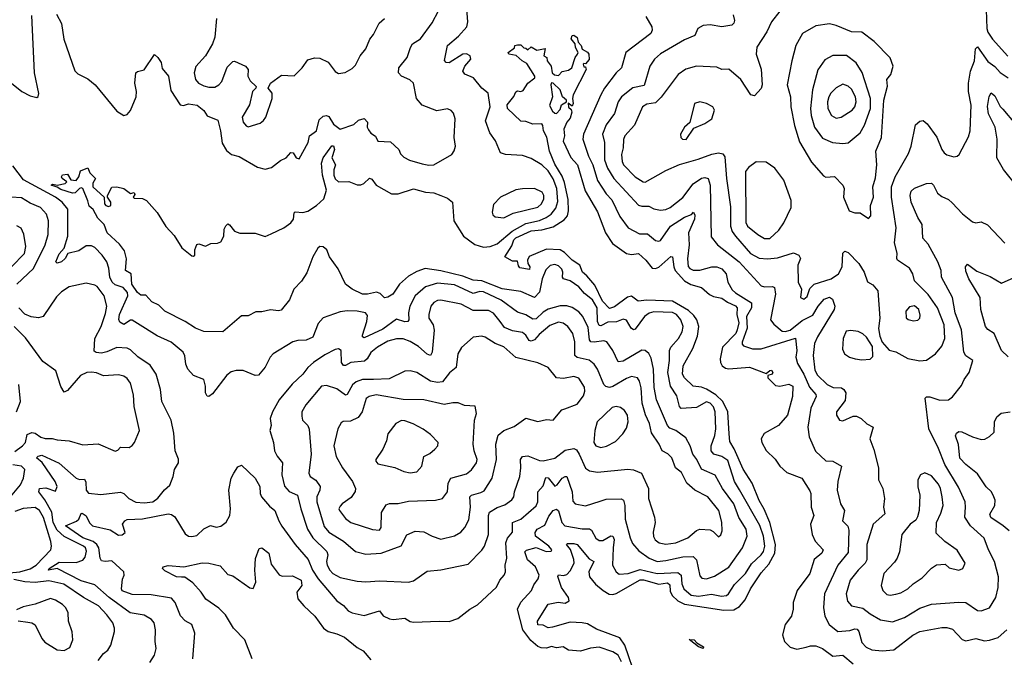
# Model space of a CAD drawing. Extents: x 1603745 to 1745082, y 385868 to 533966.
# Tile 321 of 646: x 1705734 to 1711512, y 421463 to 425207. Entities that reach past the tile are written whole.
import ezdxf

# ---------------------------------------------------------------- set-up
doc = ezdxf.new("R2010")
doc.units = 0

msp = doc.modelspace()

# ---------------------------------------------------------------- linework, layer by layer
at = {"layer": '0CON20XD'}
for points in [[(1706926.5, 423373.5), (1706815, 423375.7), (1706765, 423395.4), (1706704.4, 423434.4), (1706585, 423496.1), (1706550.7, 423530.7), (1706510.2, 423550.2), (1706475, 423590), (1706445, 423590.4), (1706425, 423605.3), (1706392.6, 423655), (1706389.1, 423715), (1706354.4, 423735), (1706361.9, 423801.9), (1706349.4, 423849.4), (1706319.9, 423889.9), (1706246.9, 423955), (1706230.3, 424005), (1706191.8, 424041.8), (1706165, 424092.2), (1706142.2, 424112.2), (1706135, 424143.3), (1706103.8, 424215), (1706095, 424220), (1706085, 424216.5), (1706060.3, 424189.7), (1706045, 424188), (1705975, 424209.1), (1705953.5, 424223.5), (1705918.6, 424235), (1705928.1, 424241.9), (1705955, 424236.2), (1706001.4, 424245), (1706010.8, 424255), (1705984.4, 424275), (1705979.4, 424285), (1705986.4, 424296.4), (1706015, 424299.1), (1706035, 424266), (1706065, 424262.7), (1706081.2, 424285), (1706090.9, 424319.1), (1706135, 424336.9), (1706145, 424307.5), (1706179.2, 424275), (1706162.9, 424247.1), (1706163.2, 424225), (1706230, 424165), (1706232.5, 424125), (1706240, 424115), (1706255, 424110), (1706270, 424115), (1706270, 424135), (1706250, 424165), (1706250, 424175), (1706275, 424223.3), (1706305, 424226), (1706345.8, 424215.8), (1706385, 424186.7), (1706405, 424192.5), (1706409.3, 424180.7), (1706400, 424165), (1706405, 424160), (1706455, 424156.2), (1706477.5, 424145), (1706540.8, 424075), (1706592, 423992), (1706640.7, 423940.7), (1706685, 423866.7), (1706745, 423820), (1706755, 423817.5), (1706762.5, 423825), (1706762.5, 423855), (1706773, 423887), (1706785, 423890), (1706825, 423877.5), (1706855, 423893.8), (1706895, 423894), (1706915, 423903.3), (1706932.5, 423935), (1706935, 423977.5), (1706943, 423997), (1706955, 424007.5), (1706965, 424003.3), (1706995.6, 423965.6), (1707025, 423954), (1707115, 423953.3), (1707175, 423934.2), (1707209.6, 423950.4), (1707285, 423985.4), (1707325, 424014), (1707340.7, 424035), (1707345, 424073.3), (1707351.1, 424078.9), (1707395, 424075.3), (1707425, 424082.5), (1707475, 424115.2), (1707518.7, 424155), (1707535.2, 424205.2), (1707510.7, 424295), (1707505.9, 424365), (1707515.4, 424395), (1707565, 424466), (1707575, 424465.8), (1707581.2, 424445), (1707565.3, 424395), (1707587.2, 424355), (1707577.8, 424325), (1707577.6, 424295), (1707585, 424271.9), (1707604.2, 424255), (1707665, 424256.9), (1707715, 424237.9), (1707735, 424236.5), (1707754.3, 424245), (1707785.9, 424275.9), (1707799.8, 424269.8), (1707825, 424235.5), (1707915, 424184.6), (1707955, 424184.6), (1708045, 424214.7), (1708115, 424194), (1708165, 424190), (1708205, 424175.6), (1708245, 424159.4), (1708274.5, 424135), (1708281.8, 424025), (1708339.3, 423935), (1708405, 423886.4), (1708455, 423872.2), (1708495, 423874.7), (1708535, 423890.5), (1708623.9, 423966.1), (1708705, 424010.8), (1708785, 424028.8), (1708824.3, 424045.7), (1708851.8, 424065), (1708880.2, 424099.8), (1708891.1, 424138.9), (1708886.5, 424216.5), (1708865, 424272.5), (1708835, 424319.4), (1708797.5, 424355), (1708735, 424392.7), (1708685, 424408.8), (1708585, 424415.4), (1708556, 424426), (1708525.4, 424495), (1708492.5, 424542.5), (1708467.7, 424612.3), (1708494.1, 424695), (1708482.9, 424775), (1708445.4, 424805.4), (1708397.5, 424865), (1708346.8, 424886.8), (1708334.4, 424904.4), (1708345.7, 424935), (1708380.8, 424975), (1708377.5, 424995), (1708355, 425006.2), (1708333.8, 425005), (1708255, 424954.4), (1708235.8, 424955.8), (1708227.7, 424967.7), (1708245.3, 425054.7), (1708309.5, 425110.5), (1708358.1, 425165), (1708363.5, 425195), (1708356.1, 425293.9)], [(1705686.5, 424835), (1705747.1, 424785), (1705795, 424759.2), (1705835, 424750), (1705843.6, 424756.4), (1705845.8, 424774.2), (1705820.4, 424895), (1705805, 425232.5)], [(1705949.7, 425239.7), (1705979.6, 425185), (1705992.3, 425092.3), (1706057.4, 424907.4), (1706075, 424889.2), (1706135, 424860), (1706178, 424825), (1706305, 424669.2), (1706345, 424644), (1706365, 424650), (1706385, 424673.3), (1706417.5, 424755), (1706420, 424785), (1706410, 424835), (1706416.7, 424895), (1706425, 424903.3), (1706465, 424913.3), (1706525, 425002.5), (1706545.8, 424985.8), (1706564, 424955), (1706570.7, 424920.7), (1706608, 424875), (1706620.5, 424790.5), (1706675, 424706.7), (1706695, 424703.3), (1706725, 424712.5), (1706775, 424704.2), (1706815, 424674), (1706835, 424642), (1706896.8, 424616.8), (1706912.7, 424555), (1706922.5, 424482.5), (1706948.7, 424438.7), (1706976.2, 424416.2), (1707022.9, 424402.9), (1707130.3, 424340.3), (1707175, 424330), (1707211.7, 424338.3), (1707265, 424380), (1707298, 424395), (1707325, 424428), (1707338, 424425), (1707355.9, 424395.9), (1707375, 424390), (1707426.9, 424485), (1707435.6, 424525), (1707475.5, 424555), (1707490.8, 424619.2), (1707515, 424641.2), (1707535, 424644.2), (1707549.1, 424639.1), (1707575, 424593.8), (1707615.4, 424564.6), (1707695, 424591.6), (1707722.4, 424617.6), (1707756.2, 424626.2), (1707775.3, 424605), (1707773.5, 424575), (1707780, 424560), (1707795, 424540), (1707822.3, 424522.3), (1707835, 424494), (1707909.7, 424489.7), (1707958, 424445), (1707969.1, 424419.1), (1707989.1, 424399.1), (1708022.4, 424382.4), (1708095, 424360.5), (1708135, 424352.2), (1708165, 424354.4), (1708270, 424415), (1708283.9, 424436.1), (1708291.2, 424465), (1708284.2, 424515), (1708290, 424625), (1708278.9, 424658.9), (1708265, 424674.2), (1708245, 424683.1), (1708182.8, 424672.8), (1708095, 424706), (1708062.5, 424745), (1708044.2, 424835), (1708023.3, 424853.3), (1707975, 424875.4), (1707956.9, 424895), (1707958.5, 424925), (1708006.9, 424985), (1708026.9, 425043.1), (1708039.2, 425065), (1708085.4, 425094.6), (1708155, 425188), (1708191.9, 425258.1)], [(1706888.1, 425215), (1706878.9, 425105), (1706866.1, 425066.1), (1706825.4, 424994.6), (1706767, 424933), (1706757.2, 424895), (1706766.6, 424856.6), (1706782.9, 424835), (1706815, 424819), (1706845, 424810), (1706879, 424811), (1706903.5, 424825), (1706921.2, 424845), (1706950.9, 424929.1), (1706985, 424961.2), (1706995, 424963.8), (1707058.8, 424935), (1707074.2, 424915), (1707073.8, 424875), (1707087.3, 424847.3), (1707122, 424815), (1707120, 424805), (1707100.8, 424785), (1707082.3, 424707.7), (1707039.2, 424635), (1707045.4, 424605.4), (1707062.9, 424582.9), (1707075, 424578.1), (1707145, 424599.5), (1707165.3, 424614.7), (1707178.5, 424635), (1707216.5, 424745), (1707216.2, 424776.2), (1707192.5, 424805), (1707205, 424834.2), (1707269.5, 424880.5), (1707345, 424876.7), (1707391.2, 424925), (1707425, 424971.2), (1707465, 424982.9), (1707495, 424981.4), (1707545, 424958), (1707585, 424903.3), (1707605, 424891.2), (1707643.9, 424896.1), (1707685, 424921.2), (1707705, 424940), (1707731.2, 424995), (1707765.6, 425035), (1707787.8, 425092.2), (1707809.8, 425120.2), (1707843.7, 425186.3), (1707875, 425214.4)], [(1709408, 425225), (1709444.3, 425165), (1709445.6, 425145), (1709437.8, 425125), (1709290.6, 425015), (1709265.5, 424925), (1709234.5, 424895), (1709165, 424805.5), (1709144, 424765)], [(1709920.8, 425235), (1709928.3, 425201.7), (1709924.2, 425185.8), (1709913.3, 425175), (1709854.6, 425164.6), (1709785, 425177.3), (1709745, 425172.9), (1709712.9, 425155), (1709696, 425115), (1709635, 425087.8), (1709493.7, 425006.3), (1709460, 424975), (1709432.1, 424935), (1709399.2, 424820.8), (1709332.2, 424807.8), (1709264.7, 424755), (1709245.3, 424725), (1709224.2, 424655.8), (1709175, 424589.5), (1709154.7, 424535), (1709165.3, 424485), (1709166.2, 424385), (1709184, 424335), (1709220.8, 424275), (1709365, 424118.8), (1709385, 424111.8), (1709425, 424112.7), (1709455, 424096), (1709495, 424088.7), (1709525, 424092.9), (1709551.1, 424105), (1709625, 424163.1), (1709685, 424244.1), (1709735, 424276.3), (1709755, 424280.9), (1709774.2, 424274.2), (1709786.2, 424235), (1709792, 423932), (1709828.8, 423885), (1709956, 423785), (1710084.4, 423645), (1710105, 423638.5), (1710151.1, 423641.1), (1710163.8, 423633.8), (1710169.2, 423595), (1710140, 423445), (1710158.7, 423418.7), (1710208.6, 423378.6), (1710225.3, 423375.3), (1710255, 423383.4), (1710325, 423439.9), (1710387.7, 423472.3), (1710419.8, 423525), (1710455, 423565.4), (1710485, 423577.1), (1710504.4, 423565), (1710516.7, 423525), (1710512.7, 423505), (1710415, 423345.5), (1710398.1, 423305), (1710390, 423235), (1710399.5, 423149.5), (1710415, 423120.4), (1710472.7, 423065), (1710506.5, 423046.5), (1710556.2, 423045), (1710570.8, 423035), (1710582.5, 423015), (1710578.3, 422971.7), (1710526.7, 422905), (1710527.1, 422885), (1710545, 422856.2), (1710565, 422851.9), (1710625, 422878), (1710645, 422879.2), (1710670.8, 422865), (1710704.5, 422834.5), (1710741.2, 422815), (1710722.5, 422745), (1710746.1, 422683.9), (1710773.3, 422575), (1710774.2, 422505), (1710799.4, 422455), (1710809.1, 422395), (1710803.3, 422345), (1710811.2, 422305), (1710742.5, 422245), (1710705.3, 422125), (1710705.9, 422035), (1710695.3, 422015), (1710654.5, 421975), (1710606.8, 421915), (1710583.3, 421835), (1710592, 421792), (1710615, 421764.5), (1710682, 421752), (1710725, 421717.7), (1710785, 421682.3), (1710855, 421671.8), (1710925, 421696.7), (1711015, 421751.1), (1711085, 421775.4), (1711244, 421786), (1711286, 421785), (1711355, 421737.1), (1711375.9, 421735.9), (1711425, 421753.1), (1711461.1, 421815), (1711475, 421872.5), (1711478, 421935), (1711454.8, 422024.8), (1711418.4, 422095), (1711393.2, 422163.2), (1711312.3, 422235), (1711279.2, 422285), (1711284.6, 422345), (1711281.2, 422375), (1711242.3, 422462.3), (1711162.5, 422595), (1711125, 422690), (1711068.2, 422805), (1711048, 422985), (1711055, 422992), (1711075, 422992.9), (1711132.6, 422972.6), (1711184.7, 422975.3), (1711207, 422993), (1711261.2, 423058.8), (1711276.5, 423093.5), (1711305.3, 423134.7), (1711326.5, 423205), (1711285, 423234.2), (1711274, 423254), (1711260, 423385), (1711222.7, 423485), (1711206.8, 423575), (1711143.3, 423695), (1711141.4, 423735), (1711121.5, 423785), (1711065, 423888.1), (1711033.6, 423923.6), (1711029.1, 424005), (1711003.2, 424045), (1710965.4, 424135), (1710959.6, 424175), (1710965, 424200), (1710985, 424217.5), (1711055, 424245.7), (1711085, 424247.1), (1711096.9, 424235), (1711119.3, 424189.3), (1711145, 424168.8), (1711185, 424151.2), (1711205, 424132), (1711266.4, 424066.4), (1711325, 424020), (1711345, 424013.8), (1711375, 424020.8), (1711412.4, 424002.4), (1711515.2, 423895.2)], [(1710195, 425257.5), (1710145, 425194.2), (1710119.1, 425135), (1710059.3, 425045), (1710054.7, 425004.7), (1710084.2, 424915.8), (1710090, 424825), (1710085, 424802.5), (1710045, 424760), (1710025, 424766.2), (1709966.4, 424855), (1709895, 424917.1), (1709855, 424914.4), (1709825, 424927.5), (1709705, 424934), (1709642.9, 424917.1), (1709597.8, 424885), (1709498.5, 424751.5), (1709465, 424718.5), (1709415, 424710.5), (1709389.6, 424695), (1709341.9, 424588.1), (1709285.3, 424524.7), (1709276.6, 424503.4), (1709275.3, 424455), (1709265.3, 424415), (1709269.1, 424375), (1709277.3, 424355), (1709345, 424283.8), (1709392.5, 424255), (1709405, 424253.8), (1709525, 424321.5), (1709605, 424356.6), (1709715, 424387.5), (1709795, 424418.2), (1709835, 424424.5), (1709859.5, 424419.5), (1709871.5, 424401.5), (1709881.1, 424275), (1709905, 424107.5), (1709904.7, 423995), (1709915, 423963.1), (1709935, 423936.1), (1710022.9, 423835), (1710072.9, 423807.1), (1710121.9, 423801.9), (1710181.4, 423808.6), (1710275, 423838.1), (1710306.2, 423825), (1710316.2, 423805), (1710300, 423765), (1710302.5, 423665), (1710322.5, 423625), (1710315.8, 423575.8), (1710335, 423565.8), (1710355, 423582.5), (1710371.4, 423628.6), (1710395.3, 423654.7), (1710495, 423684.5), (1710539.5, 423715), (1710559.8, 423755), (1710563.8, 423836.2), (1710575, 423847.1), (1710595, 423839.5), (1710658.1, 423775), (1710690, 423725), (1710708.3, 423668.3), (1710739.7, 423649.7), (1710768.8, 423615), (1710780.9, 423455), (1710773.5, 423393.5), (1710780.7, 423349.3), (1710794.4, 423314.4), (1710836.8, 423266.8), (1710875, 423257.5), (1710945, 423217.9), (1711015, 423204.5), (1711055, 423207.8), (1711108.6, 423245), (1711145, 423290.6), (1711161.9, 423335), (1711159.2, 423415), (1711118.8, 423515), (1711065, 423593.4), (1710983.9, 423673.9), (1710975.4, 423715), (1710955, 423748.1), (1710884.2, 423794.2), (1710880, 423805), (1710883.6, 423836.4), (1710867, 423897), (1710877.6, 423985), (1710850.3, 424165), (1710848.9, 424225), (1710871.1, 424285), (1710949.6, 424420.4)], [(1711405.7, 425265), (1711408.5, 425155), (1711415, 425134.4), (1711442.3, 425092.3), (1711532.5, 424992.5)], [(1710715, 424040), (1710728, 424055), (1710726.7, 424115), (1710744.6, 424165.4), (1710740, 424225), (1710755, 424278.8), (1710764.3, 424355), (1710757.7, 424435), (1710791.2, 424515), (1710804.3, 424735), (1710826.3, 424816.3), (1710822.2, 424855), (1710845.8, 424885), (1710859.2, 424935), (1710842.4, 424982.4), (1710748.3, 425078.3), (1710675, 425134.2), (1710615, 425136.7), (1710525, 425173.8), (1710485, 425182.7), (1710405, 425171.2), (1710327.5, 425125), (1710287.9, 425055), (1710264.7, 424965.3), (1710237.1, 424825), (1710257.9, 424755), (1710259.6, 424695), (1710280.4, 424585), (1710310.7, 424490.7), (1710381.2, 424371.2), (1710450.9, 424290.9), (1710465, 424282.9), (1710515.6, 424285.6), (1710565, 424236.2), (1710571.4, 424215), (1710568.1, 424165), (1710602, 424085), (1710635, 424072), (1710665, 424073.3), (1710715, 424040)], [(1709353.9, 421335), (1709285.7, 421535), (1709255, 421577.7), (1709117.9, 421627.9), (1709065, 421659), (1709035, 421666), (1708965, 421670), (1708859.9, 421640.1), (1708835, 421635.4), (1708805, 421652.5), (1708775, 421654), (1708772, 421675), (1708836, 421775), (1708894, 421786), (1708935, 421780.7), (1708958.5, 421795), (1708955.3, 421815), (1708913.8, 421873.8), (1708891.6, 421938.4), (1708895, 421947.1), (1708925, 421942.6), (1708945, 421948.3), (1708965, 421971.3), (1708987.4, 422015), (1708986.7, 422036.7), (1708966.6, 422096.6), (1708943.1, 422125), (1708948, 422132), (1708985, 422131.6), (1709005.4, 422125), (1709075, 422041.8), (1709102.9, 422025), (1709073.8, 421965), (1709077.7, 421935), (1709112.5, 421892.5), (1709157.3, 421855), (1709193.8, 421833.8), (1709215, 421831.9), (1709235, 421838.5), (1709375, 421918.1), (1709395, 421918.1), (1709485, 421893.1), (1709535, 421901), (1709549.2, 421889.2), (1709551.2, 421851.2), (1709563.2, 421825), (1709596.2, 421795), (1709635, 421774.9), (1709865, 421739.2), (1709925, 421741.4), (1709957.7, 421762.3), (1709990.5, 421799.5), (1710022.6, 421865), (1710085, 421959.2), (1710129.6, 422010.4), (1710164.9, 422075.1), (1710169.2, 422125), (1710136.7, 422255), (1710103, 422333), (1710073.1, 422383.1), (1710032.4, 422485), (1709978.6, 422568.6), (1709927.1, 422687.1), (1709900.8, 422730.8), (1709896.3, 422775), (1709889.8, 422905), (1709859.7, 422965), (1709818.9, 423005), (1709765, 423038.3), (1709735, 423050.2), (1709685, 423054.6), (1709634.5, 423104.5), (1709622.4, 423125), (1709628, 423175), (1709683.9, 423276.1), (1709711.8, 423348.2), (1709719.6, 423405), (1709707.2, 423445), (1709689.9, 423469.9), (1709659.3, 423499.3), (1709565, 423553.8), (1709415, 423560.2), (1709363.7, 423553.7), (1709325, 423584.1), (1709301.4, 423578.6), (1709225, 423520.3), (1709195, 423511.8), (1709154.8, 423555), (1709109, 423649), (1709062.2, 423702.2), (1709036.2, 423725), (1709021.4, 423765), (1708975, 423794.6), (1708930.6, 423840.6), (1708905, 423854.7), (1708825, 423859.5), (1708723.3, 423816.7), (1708712.9, 423795), (1708715.6, 423775), (1708728.5, 423755), (1708725, 423740.8), (1708669.5, 423749.5), (1708660.8, 423760.8), (1708655, 423790), (1708625, 423790), (1708580, 423815), (1708621.8, 423878.2), (1708634.3, 423915), (1708645, 423926.4), (1708735, 423967.3), (1708797.1, 423972.9), (1708865, 423990.8), (1708928.5, 424031.5), (1708947.6, 424055), (1708953.6, 424085), (1708951.6, 424151.6), (1708931.7, 424251.7), (1708917.9, 424287.9), (1708875, 424359.2), (1708843.4, 424435), (1708826.9, 424516.9), (1708806.9, 424555), (1708804, 424585), (1708797.5, 424595), (1708745, 424592.7), (1708705, 424608.8), (1708675, 424612), (1708596.4, 424686.4), (1708595, 424706.7), (1708633.8, 424756.2), (1708645, 424782.5), (1708655, 424790), (1708675, 424786.2), (1708688.8, 424791.2), (1708715, 424834.2), (1708756.7, 424865), (1708756.1, 424876.1), (1708710, 424950), (1708682.5, 424965), (1708647.5, 424997.5), (1708603.8, 425003.8), (1708600, 425015), (1708638.3, 425041.7), (1708640, 425055), (1708655, 425060), (1708675, 425060), (1708691.7, 425041.7), (1708705, 425040), (1708715, 425030), (1708735, 425047.5), (1708768.3, 425028.3), (1708817, 425037), (1708810, 424995), (1708827.5, 424985), (1708830, 424965), (1708853.3, 424935), (1708858.8, 424895), (1708873.2, 424883.2), (1708895, 424879.2), (1708918.1, 424901.9), (1708955, 424910), (1708973.8, 424925), (1708994.4, 424985), (1709007.5, 425005), (1709010.8, 425015), (1708994.6, 425044.6), (1708994.2, 425065), (1708970.9, 425095), (1708975, 425113.8), (1708985, 425115.8), (1709005, 425102), (1709012, 425075), (1709028.1, 425055), (1709034.3, 425034.3), (1709066.1, 425016.1), (1709074.1, 425004.1), (1709075, 424972.5), (1709055, 424947.5), (1709045, 424950), (1709040, 424945), (1709045, 424930), (1709055, 424930), (1709057.5, 424915), (1708981.9, 424765), (1708977.5, 424745), (1708982.5, 424715), (1708975, 424700), (1708953.3, 424716.7), (1708955, 424692.5), (1708970, 424680), (1708973.3, 424665), (1708965, 424628), (1708945.5, 424605), (1708926.2, 424565), (1708931.8, 424525), (1708922.9, 424492.9), (1708968, 424398), (1709007.5, 424355), (1709052.8, 424202.8), (1709125, 424079.2), (1709172.3, 423955), (1709213.3, 423893.3), (1709295, 423834.7), (1709325, 423829.1), (1709365, 423834.7), (1709408, 423795), (1709445, 423747.9), (1709465, 423745.4), (1709485, 423754.6), (1709555, 423816.2), (1709565.4, 423815.4), (1709569.5, 423785), (1709572.2, 423755), (1709581.1, 423735), (1709635, 423674.3), (1709672.6, 423652.6), (1709734.8, 423634.8), (1709782.7, 423592.7), (1709805, 423582), (1709855, 423572.1), (1709888, 423548), (1709935, 423526.6), (1709943.8, 423515), (1709942.8, 423475), (1709953.3, 423426.7), (1709944.8, 423385), (1709935.7, 423364.3), (1709857.1, 423285), (1709843.6, 423215), (1709845.7, 423195), (1709856.7, 423175), (1709875, 423161.6), (1709895, 423156.5), (1710017.2, 423167.2), (1710115, 423128.8), (1710135, 423146.9), (1710145, 423148.6), (1710152.9, 423135), (1710150, 423125), (1710125, 423117.5), (1710123.5, 423105), (1710169.7, 423059.7), (1710194.4, 423054.4), (1710247.8, 423067.8), (1710270, 423055), (1710269.6, 422995), (1710238.7, 422885), (1710185.8, 422825), (1710102.9, 422777.1), (1710085.8, 422745), (1710089, 422725), (1710115, 422678.2), (1710167, 422627), (1710195, 422584.6), (1710235, 422549.1), (1710324.2, 422514.2), (1710370.5, 422440.5), (1710376.1, 422425), (1710378, 422345), (1710394.7, 422295), (1710374.8, 422245), (1710383.4, 422185), (1710402.4, 422145), (1710447.9, 422095), (1710440.4, 422075), (1710395, 422037.8), (1710370.7, 421955), (1710296.9, 421855), (1710273.6, 421785), (1710272.5, 421745), (1710262.5, 421705), (1710226.5, 421655), (1710210.9, 421595), (1710222.1, 421555), (1710255, 421521.6), (1710295, 421511), (1710348, 421522), (1710375, 421530), (1710405, 421529.7), (1710445, 421515.4), (1710505, 421469.7), (1710565, 421476.2), (1710625, 421425.4)], [(1710949.6, 424420.4), (1710965.5, 424465), (1710990.9, 424589.1), (1711015, 424610.8), (1711035, 424614.2), (1711059.4, 424595), (1711116.5, 424516.5), (1711144.6, 424445), (1711158.1, 424425), (1711175, 424412.9), (1711215, 424402.5), (1711234.3, 424405.7), (1711245.8, 424415), (1711301.7, 424518.3), (1711312.2, 424555), (1711316.2, 424705), (1711300.9, 424785), (1711300.9, 424835), (1711313.3, 424905), (1711335.8, 424965), (1711343.5, 425035), (1711355, 425046.9), (1711415, 424961.1), (1711455, 424932.4), (1711487.4, 424897.4), (1711534.2, 424865)], [(1710565, 424479.2), (1710595, 424484.6), (1710666.7, 424543.3), (1710691.5, 424588.5), (1710725.9, 424685), (1710726.9, 424745), (1710677.1, 424897.1), (1710643.1, 424953.1), (1710585, 424995.9), (1710505, 424996.4), (1710458.3, 424971.7), (1710416.6, 424913.4), (1710385.3, 424795), (1710373.5, 424685), (1710377.4, 424645), (1710398.1, 424575), (1710445, 424512), (1710503.7, 424486.3), (1710565, 424479.2)], [(1708885, 424656.7), (1708905, 424680), (1708912.6, 424707.4), (1708943.3, 424725), (1708942.5, 424735), (1708920, 424755), (1708905, 424795.8), (1708865, 424833.8), (1708855, 424836.7), (1708851.2, 424825), (1708860, 424755), (1708843.9, 424703.9), (1708860.7, 424670.7), (1708875, 424657.5), (1708885, 424656.7)], [(1710525, 424628.5), (1710555, 424634.4), (1710618.5, 424675), (1710635, 424695.8), (1710642.7, 424725), (1710637.8, 424755), (1710615, 424798.9), (1710595, 424817.5), (1710565, 424828.1), (1710525, 424806.4), (1710494.5, 424775), (1710481.2, 424755), (1710473.9, 424725), (1710476.2, 424685), (1710496.9, 424645), (1710525, 424628.5)], [(1709144, 424765), (1709043.3, 424535), (1709038.8, 424505), (1709071.2, 424405), (1709097.9, 424355), (1709125, 424262.5), (1709175, 424185.4), (1709208.5, 424148.5), (1709255, 424050.5), (1709304.5, 423985), (1709370.2, 423950.2), (1709418.8, 423948.8), (1709465, 423910.9), (1709485, 423906.7), (1709495, 423910.6), (1709553.3, 423995), (1709635, 424047.5), (1709677, 424063), (1709687.5, 424077.5), (1709695, 424060), (1709694.6, 424035), (1709658.7, 423955), (1709662.7, 423885), (1709653.5, 423803.5), (1709657, 423757), (1709665.8, 423745.8), (1709685, 423736.8), (1709725, 423735.3), (1709795, 423756.6), (1709825, 423755.3), (1709855, 423743.2), (1709880.3, 423715), (1709889.7, 423665), (1709915, 423621.6), (1709935, 423602.5), (1710028, 423545), (1710028.8, 423515), (1709999.4, 423465), (1710002.4, 423395), (1709973.5, 423313.5), (1709972.7, 423302.7), (1709981.1, 423291.1), (1710035, 423273.6), (1710084.7, 423274.7), (1710286.5, 423336.5), (1710293.8, 423265), (1710289, 423225), (1710297.7, 423187.7), (1710335, 423124.7), (1710368.3, 423048.3), (1710405.5, 423005.5), (1710408.4, 422995), (1710376.5, 422925), (1710365.8, 422864.2), (1710359.2, 422815), (1710367.2, 422757.2), (1710403.5, 422673.5), (1710465, 422616.7), (1710505, 422615.6), (1710557.1, 422585), (1710534.6, 422495), (1710530.9, 422445), (1710551.2, 422365), (1710573.3, 422325), (1710561.9, 422265), (1710592.9, 422232.9), (1710599.1, 422209.1), (1710595, 422078), (1710534.7, 422005), (1710457.2, 421835), (1710450.8, 421755), (1710458.7, 421705), (1710483.6, 421655), (1710533.8, 421615), (1710605, 421620.4), (1710635, 421630.4), (1710647.7, 421627.7), (1710658.4, 421615), (1710675, 421550), (1710701.6, 421521.6), (1710735, 421507.1), (1710795, 421500.9), (1710863.6, 421506.4), (1710975, 421592.3), (1711015, 421615.4), (1711145, 421638.2), (1711175, 421637.7), (1711208.3, 421628.3), (1711265, 421567.5), (1711285, 421559.2), (1711345, 421572.9), (1711395, 421560), (1711425, 421562.7), (1711475, 421580), (1711525.5, 421625)], [(1711595, 424217.9), (1711506.8, 424326.8), (1711468.2, 424395), (1711468.8, 424505), (1711458.8, 424575), (1711419.3, 424655), (1711412.6, 424697.4), (1711423.6, 424756.4), (1711435, 424778), (1711455, 424760), (1711487.6, 424697.6), (1711502, 424682), (1711574.4, 424595)], [(1709645, 424504.4), (1709690, 424570), (1709755, 424596.9), (1709795.7, 424625), (1709812, 424675), (1709802, 424695), (1709765, 424714.4), (1709726, 424724), (1709694.3, 424715.7), (1709666, 424604), (1709634.2, 424575), (1709611.2, 424535), (1709614, 424515), (1709623.8, 424505), (1709645, 424504.4)], [(1706991.5, 422545), (1707015, 422582.2), (1707035, 422592), (1707115.8, 422515.8), (1707142.9, 422465), (1707145.9, 422425), (1707153.9, 422405), (1707200.1, 422350.1), (1707231.1, 422325), (1707253.9, 422265), (1707273, 422233), (1707350.9, 422125), (1707426.8, 422036.8), (1707451.4, 421975), (1707485, 421923.3), (1707595.6, 421795), (1707635, 421766.7), (1707661.4, 421735), (1707685, 421723.8), (1707755, 421707.8), (1707845, 421736.5), (1707866.4, 421706.4), (1707905, 421688.8), (1707925, 421684.6), (1707995, 421692.9), (1708025, 421674.2), (1708045, 421669.2), (1708195.5, 421675.5), (1708255, 421673.1), (1708305, 421691.4), (1708374.7, 421745.3), (1708419.8, 421770.2), (1708531.1, 421875), (1708551.9, 421915), (1708577.5, 421945), (1708584.6, 421965), (1708582.3, 422005), (1708592.5, 422045), (1708587, 422135), (1708597.4, 422162.6), (1708625, 422198), (1708625.5, 422255), (1708675, 422274.7), (1708765, 422352.5), (1708774.7, 422375.3), (1708775.3, 422435), (1708805, 422468.9), (1708821.9, 422518.1), (1708835, 422516.6), (1708875, 422468.2), (1708888.8, 422475), (1708917.6, 422515), (1708935, 422525.3), (1708945, 422523.9), (1708975.7, 422435), (1708980.6, 422380.6), (1708994.5, 422364.5), (1709055, 422352.1), (1709139.9, 422380.1), (1709175, 422390.8), (1709263.6, 422393.6), (1709276.5, 422386.5), (1709285.4, 422355), (1709287.1, 422275), (1709315.3, 422165), (1709330.6, 422130.6), (1709367.6, 422087.6), (1709428.5, 422045), (1709475, 422026.3), (1709525, 422031.2), (1709625, 422053.9), (1709685.8, 422055), (1709705.3, 422035), (1709725, 421940.8), (1709737.4, 421927.4), (1709765, 421923.1), (1709811, 421939), (1709895, 421991.5), (1709974.7, 422105.3), (1710002.7, 422175), (1709996.1, 422215), (1709953.9, 422283.9), (1709924.8, 422365), (1709859, 422455), (1709815, 422531.6), (1709735, 422568.5), (1709706.7, 422625), (1709683.5, 422655), (1709668.6, 422705), (1709642.2, 422752.2), (1709585, 422795.3), (1709549.1, 422809.1), (1709535.9, 422825), (1709471.2, 422975), (1709457.2, 423047.2), (1709452.7, 423155), (1709440.1, 423220.1), (1709425, 423247.8), (1709405, 423264.5), (1709385, 423266.5), (1709275, 423202.2), (1709245, 423198.9), (1709214, 423264), (1709179.2, 423315), (1709161.7, 423321.7), (1709105, 423312.5), (1709085, 423315.5), (1709078, 423328), (1709070.1, 423400.1), (1709039.3, 423465), (1709015, 423490.9), (1708975, 423516.8), (1708945, 423526.7), (1708905, 423526.5), (1708835, 423507.2), (1708805, 423489.2), (1708765, 423450.6), (1708745, 423448.6), (1708705, 423474.1), (1708655, 423489.6), (1708559.2, 423559.2), (1708455, 423608.5), (1708435, 423610.2), (1708395, 423600), (1708285, 423650.6), (1708185, 423660.4), (1708115, 423637.5), (1708054.8, 423585.2), (1708024.2, 423525), (1708015.8, 423485), (1708017.1, 423445), (1708011.4, 423435), (1707995, 423432.8), (1707945, 423448.8), (1707865, 423390.6), (1707755, 423339.5), (1707745.8, 423345), (1707745.5, 423355.5), (1707770.8, 423435), (1707775, 423470), (1707763.8, 423485), (1707714.6, 423494.6), (1707655, 423498.2), (1707615, 423491.9), (1707515, 423455.8), (1707486.2, 423423.8), (1707455, 423343.1), (1707415, 423325.5), (1707366, 423324), (1707336.2, 423315), (1707220.8, 423245), (1707204, 423226), (1707175, 423166.2), (1707135, 423120), (1707115, 423118), (1707045, 423147.5), (1707005, 423147.3), (1706975, 423138.8), (1706950.4, 423119.6), (1706865, 423010), (1706845, 422993.8), (1706835, 422996.7), (1706824.2, 423015), (1706824.2, 423055), (1706814.3, 423094.3), (1706755, 423117.5), (1706720.5, 423155), (1706708.5, 423185), (1706703.1, 423233.1), (1706694.3, 423255), (1706623.7, 423313.7), (1706540.2, 423350.2), (1706425, 423423.8), (1706395, 423442.9), (1706385, 423442.5), (1706345, 423417.2), (1706321, 423431), (1706316, 423446), (1706319.9, 423475), (1706369.3, 423585), (1706367.8, 423605), (1706340.5, 423635), (1706295, 423650.8), (1706276.4, 423666.4), (1706264, 423695), (1706258, 423748), (1706245.9, 423785.9), (1706217.9, 423825), (1706175, 423869.4), (1706155, 423880), (1706125, 423879.1), (1706080.8, 423849.2), (1706015.9, 423834.1), (1706000.8, 423805), (1705978.8, 423785), (1705955, 423777.5), (1705946, 423785), (1705965, 423832), (1705994.6, 423865.4), (1706017.1, 423935), (1706015.8, 424095), (1705983.5, 424135), (1705945, 424164.8), (1705756.5, 424266.5), (1705695, 424348.9)], [(1710105, 423921.5), (1710135, 423922.7), (1710189.3, 423970.7), (1710218.5, 424015), (1710260, 424105), (1710261.5, 424145), (1710217.9, 424265), (1710165, 424335.8), (1710115, 424370), (1710055, 424372.5), (1710010.2, 424339.8), (1709993.5, 424315), (1709995.2, 424015.2), (1710005, 423994.7), (1710065, 423945.3), (1710105, 423921.5)], [(1708575, 424044.2), (1708629.5, 424070.5), (1708775, 424105.3), (1708795.3, 424125), (1708809.6, 424155), (1708810.5, 424175), (1708799.5, 424195), (1708755, 424216.4), (1708685.5, 424214.5), (1708645, 424207.5), (1708555, 424164.3), (1708515, 424121.2), (1708506, 424076), (1708511.2, 424061.2), (1708525, 424048.8), (1708575, 424044.2)], [(1705717.1, 423655), (1705815, 423746.2), (1705883.1, 423885), (1705901.8, 423945), (1705904.2, 424025), (1705892.5, 424065), (1705855.5, 424105), (1705795, 424130.6), (1705745, 424161.4), (1705685, 424164.5)], [(1705686.9, 423755), (1705762, 423835), (1705770.3, 423875), (1705758.1, 423948.1), (1705742, 423982), (1705717.5, 423997.5)], [(1709265, 421435.6), (1709245, 421475.9), (1709215, 421494.7), (1709135, 421522.8), (1709084, 421516), (1709025, 421498.1), (1708955, 421504.3), (1708924.1, 421524.1), (1708885, 421519.4), (1708855, 421525.5), (1708825, 421517.5), (1708795, 421518.1), (1708775, 421526.7), (1708732.5, 421562.5), (1708686.9, 421625), (1708655.8, 421745), (1708675, 421786.5), (1708737.9, 421855), (1708752, 421888), (1708776.9, 421923.1), (1708782.5, 421945), (1708760.3, 421995), (1708713.9, 422035), (1708698.5, 422081.5), (1708707.6, 422092.4), (1708765, 422108.3), (1708823.3, 422085), (1708853.6, 422086.4), (1708856, 422095), (1708839.1, 422115), (1708761.5, 422175), (1708757.9, 422195), (1708770.6, 422215), (1708815, 422238.5), (1708839, 422291), (1708865, 422325.5), (1708885, 422333.3), (1708895, 422323.1), (1708915.1, 422255.1), (1708933.8, 422235), (1709035, 422216.5), (1709077.3, 422217.3), (1709088.6, 422208.6), (1709115, 422163.3), (1709135, 422147.9), (1709155, 422148.2), (1709203.5, 422176.5), (1709215, 422174.6), (1709223, 422155), (1709215.7, 422105.7), (1709213.1, 422005), (1709234.1, 421964.1), (1709251.3, 421951.3), (1709304.7, 421954.7), (1709375, 421979.2), (1709475.6, 421954.4), (1709595, 421960.3), (1709614.7, 421945), (1709619, 421895), (1709631.9, 421865), (1709675, 421828.3), (1709717.6, 421822.4), (1709794.4, 421834.4), (1709851.5, 421821.5), (1709881.5, 421825), (1709894, 421835), (1709929.4, 421890.6), (1709993.5, 421955), (1710028.9, 422011.1), (1710085.6, 422064.4), (1710098.8, 422085), (1710107, 422115), (1710099.1, 422175), (1710077.3, 422237.3), (1709957.3, 422447.3), (1709928.4, 422495), (1709888.5, 422618.5), (1709855, 422641.9), (1709808.1, 422655), (1709792.2, 422675), (1709791.3, 422705), (1709812.5, 422765), (1709818.1, 422805), (1709815.2, 422905), (1709805, 422933.3), (1709785, 422955.4), (1709765, 422963.5), (1709705, 422929.1), (1709615, 422923.8), (1709605, 422936.2), (1709589.2, 422999.2), (1709553.1, 423055), (1709537, 423135), (1709546.8, 423205), (1709546.3, 423263.7), (1709555.2, 423284.8), (1709599.6, 423335), (1709621.8, 423375), (1709628.2, 423405), (1709614.2, 423445), (1709588.2, 423475), (1709565, 423487.5), (1709455, 423491.2), (1709426.8, 423483.2), (1709399.4, 423465), (1709345, 423390), (1709335, 423386.5), (1709321.5, 423395), (1709295, 423442.2), (1709275, 423449.1), (1709236.7, 423433.3), (1709185, 423430.2), (1709145, 423409.2), (1709135, 423410.7), (1709125.2, 423435.2), (1709123.6, 423515), (1709095, 423562.2), (1709048.5, 423598.5), (1709015, 423638.6), (1708964.2, 423674.2), (1708925.3, 423685.3), (1708919.4, 423695), (1708921.9, 423725), (1708915, 423742.9), (1708895, 423761.6), (1708875, 423770.3), (1708846.6, 423763.4), (1708822.3, 423737.7), (1708800.2, 423685), (1708783.8, 423606.2), (1708755, 423576.3), (1708675, 423610.2), (1708565, 423626.8), (1708445, 423673.1), (1708395, 423677.4), (1708335, 423700.1), (1708205, 423733.3), (1708114.3, 423745.7), (1708065, 423729.4), (1708015, 423700.8), (1707962, 423655), (1707924.4, 423595), (1707895, 423576.9), (1707875, 423573.1), (1707849.2, 423599.2), (1707827.8, 423607.8), (1707775, 423594.4), (1707745, 423595.2), (1707685, 423625.3), (1707645.4, 423655), (1707603.6, 423745), (1707551.4, 423815), (1707536.3, 423856.3), (1707515, 423874.2), (1707495, 423874.3), (1707483.6, 423865), (1707455, 423814.4), (1707418.9, 423721.1), (1707388.7, 423671.3), (1707341.9, 423625), (1707317.8, 423562.2), (1707267.7, 423502.3), (1707253.5, 423496.5), (1707205, 423503.2), (1707155, 423491.3), (1707119.2, 423490.8), (1707075, 423468.5), (1707035, 423468.6), (1706926.5, 423373.5)], [(1711535, 423227.1), (1711495, 423264.3), (1711452.7, 423365), (1711415, 423388.2), (1711400.6, 423405), (1711374.7, 423504.7), (1711370.4, 423575), (1711303.9, 423685), (1711285, 423730), (1711282.9, 423755), (1711295, 423771.2), (1711351.2, 423731.2), (1711428.7, 423698.7), (1711495, 423659.2), (1711605, 423709.4)], [(1706638.5, 422778.5), (1706622.5, 422855), (1706568.6, 422965), (1706560.8, 423035), (1706535.4, 423125), (1706499.3, 423179.3), (1706426.6, 423226.6), (1706385, 423268.9), (1706365, 423278.8), (1706305, 423282.5), (1706245, 423256.2), (1706215, 423249.7), (1706182.8, 423252.8), (1706171.3, 423261.3), (1706176.1, 423335), (1706212.8, 423405), (1706238.3, 423481.7), (1706244.7, 423525), (1706229.7, 423585), (1706189.7, 423639.7), (1706175, 423648.7), (1706125, 423660.5), (1706025, 423638.5), (1705980.1, 423609.9), (1705950.9, 423579.1), (1705871.4, 423465), (1705845, 423456.9), (1705802.5, 423462.5), (1705765, 423478.1), (1705728.4, 423515)], [(1708015, 421904.4), (1708045, 421912.2), (1708125, 421968.1), (1708205, 421976), (1708365, 422010.8), (1708445, 422091.4), (1708461.5, 422115), (1708485.3, 422184.7), (1708486, 422295), (1708491.5, 422315), (1708535, 422343.5), (1708581.2, 422358.8), (1708622.4, 422387.6), (1708633.8, 422405), (1708637.9, 422435), (1708668.2, 422525), (1708674.6, 422575.4), (1708672.5, 422625), (1708685, 422641.9), (1708715, 422646.2), (1708785, 422618.5), (1708805, 422616.4), (1708875, 422632.5), (1708935, 422680), (1708985, 422690), (1709000.5, 422680.5), (1709016.6, 422656.6), (1709055, 422574), (1709077.5, 422557.5), (1709125, 422550.9), (1709302.6, 422567.4), (1709335, 422563.3), (1709383.4, 422543.4), (1709424.5, 422455), (1709424.6, 422395), (1709458.9, 422285), (1709462.5, 422255), (1709451.7, 422198.3), (1709452.8, 422172.8), (1709463.1, 422153.1), (1709485.8, 422135), (1709525, 422127.3), (1709585, 422135.3), (1709654.4, 422165), (1709705, 422206.7), (1709725, 422215.3), (1709785, 422210.8), (1709802.5, 422202.5), (1709835, 422171.2), (1709848.7, 422181.3), (1709855.6, 422205), (1709854.3, 422255.7), (1709837.1, 422325), (1709771.1, 422405), (1709695, 422445.4), (1709648.9, 422485), (1709617.9, 422547.9), (1709582.7, 422575), (1709560.5, 422635), (1709537.7, 422657.7), (1709504.6, 422674.6), (1709486.4, 422715), (1709441.6, 422781.6), (1709428.8, 422835), (1709406.2, 422886.2), (1709386, 422955), (1709380.2, 423045), (1709371.6, 423085), (1709359.4, 423105), (1709325, 423112), (1709295, 423100.7), (1709215, 423052.2), (1709195, 423047.8), (1709172.8, 423052.8), (1709162.7, 423065), (1709125.4, 423155), (1709104.6, 423185), (1709075, 423207.8), (1709005, 423224.2), (1708991.8, 423235), (1708991.6, 423315), (1708979.3, 423365), (1708950.4, 423405), (1708923.1, 423425), (1708895, 423431.2), (1708845, 423411.3), (1708781.5, 423358.5), (1708755, 423327.5), (1708735, 423319.1), (1708724.2, 423324.2), (1708704.3, 423354.3), (1708685, 423369.7), (1708625, 423379.2), (1708579.7, 423399.7), (1708554.4, 423435.6), (1708515, 423484.6), (1708485, 423499.6), (1708395, 423498.8), (1708325, 423537.4), (1708205, 423560.7), (1708185, 423558.7), (1708164, 423546), (1708146.4, 423525), (1708134, 423476), (1708135.5, 423455), (1708160, 423415), (1708166.6, 423383.4), (1708154.7, 423255.3), (1708145, 423235.8), (1708125, 423242.1), (1708075, 423288.7), (1708025, 423317.8), (1707985, 423333.5), (1707945, 423333.1), (1707895, 423318.6), (1707832.9, 423285), (1707795, 423252.3), (1707773.8, 423216.2), (1707758, 423202), (1707676.6, 423193.4), (1707645, 423176.2), (1707635, 423175.5), (1707621.8, 423195), (1707620.6, 423265), (1707605, 423274.4), (1707585, 423271.1), (1707525, 423240), (1707457.8, 423195), (1707425.5, 423165), (1707395.2, 423124.8), (1707333.1, 423066.9), (1707256.4, 422975), (1707218.5, 422905), (1707204.4, 422865), (1707208.9, 422825), (1707202.5, 422795), (1707224.4, 422725), (1707230, 422675), (1707244.3, 422645), (1707275.4, 422605), (1707272.3, 422535), (1707287.4, 422467.4), (1707315, 422436.1), (1707364.6, 422414.6), (1707383.3, 422335), (1707423.3, 422215), (1707453.6, 422165), (1707536, 422085), (1707542.2, 422065), (1707535.3, 422025), (1707538.4, 422005), (1707553.4, 421975), (1707571.8, 421955), (1707615, 421931.1), (1707715, 421910), (1707765, 421905.5), (1707845, 421911.5), (1708015, 421904.4)], [(1710978, 423438), (1711005, 423442.5), (1711015.4, 423454.6), (1711018, 423472), (1711009.1, 423505), (1710985, 423527.7), (1710955, 423521.8), (1710933.8, 423495), (1710936.1, 423456.1), (1710946.7, 423446.7), (1710978, 423438)], [(1705705, 422670.8), (1705750.8, 422705), (1705768.2, 422725), (1705777.8, 422772.2), (1705805, 422783.8), (1705825, 422779.2), (1705858.2, 422755), (1705883.1, 422746.9), (1705925, 422748.6), (1705955, 422739.2), (1706025, 422734), (1706105, 422710.8), (1706194.2, 422715.8), (1706295, 422674.2), (1706310.8, 422679.2), (1706325, 422696), (1706376.7, 422695), (1706395, 422706), (1706408.1, 422725), (1706437.9, 422795), (1706406, 422935), (1706402.1, 423005), (1706383.7, 423073.7), (1706365, 423099.5), (1706345, 423114.6), (1706315, 423121.8), (1706226.3, 423116.3), (1706185, 423134.2), (1706155, 423137.1), (1706127.5, 423135), (1706092, 423118), (1706015, 423028.8), (1705995, 423020), (1705975, 423052.5), (1705946.2, 423145), (1705870.2, 423200.2), (1705769, 423339), (1705701.6, 423405)], [(1710675, 423209.1), (1710725, 423214.5), (1710740.9, 423229.1), (1710738.7, 423288.7), (1710702.9, 423342.9), (1710682, 423362), (1710655, 423375.4), (1710611.2, 423381.2), (1710582.9, 423377.1), (1710565.4, 423335), (1710563.1, 423273.1), (1710574.3, 423244.3), (1710603.3, 423225), (1710636.2, 423216.2), (1710675, 423209.1)], [(1707765, 422068.8), (1707855, 422073.8), (1707972.1, 422117.9), (1708005, 422182), (1708055, 422204.5), (1708105, 422200), (1708153.7, 422173.7), (1708205, 422156.9), (1708285, 422175.4), (1708322.3, 422197.7), (1708346.2, 422225), (1708370.4, 422269.6), (1708379.2, 422345), (1708374.6, 422405), (1708385, 422415.7), (1708440, 422430), (1708459, 422441), (1708505.7, 422514.3), (1708531.3, 422625), (1708528.5, 422715), (1708542.4, 422767.6), (1708575.3, 422794.7), (1708635, 422817.7), (1708705, 422866.9), (1708775, 422847.8), (1708825, 422860), (1708865, 422856.2), (1708914.7, 422915.3), (1708932.9, 422922.9), (1709005, 422950), (1709041.7, 422998.3), (1709050.6, 423025), (1709049.2, 423049.2), (1709015, 423102.2), (1708985, 423111.5), (1708925, 423100.6), (1708885, 423104.2), (1708835, 423165.6), (1708775, 423192.9), (1708645, 423224.1), (1708575.7, 423285.7), (1708525, 423305.4), (1708465, 423342.5), (1708445, 423348.5), (1708395, 423343.1), (1708327.3, 423282.7), (1708304.6, 423245.4), (1708295.5, 423165), (1708256.4, 423133.6), (1708215, 423080.3), (1708185, 423076.6), (1708145.2, 423085.2), (1708065, 423135.4), (1708024.5, 423145.5), (1707995, 423142.5), (1707902.7, 423097.3), (1707810, 423095), (1707745, 423093.6), (1707709, 423081), (1707687.6, 423062.4), (1707655, 423005.5), (1707645, 423001.5), (1707595, 423039.6), (1707535, 423059.1), (1707505, 423055.4), (1707412.5, 422945), (1707390.5, 422905), (1707389.1, 422879.1), (1707394.2, 422855), (1707424.4, 422825), (1707432.5, 422802.5), (1707444.6, 422655.4), (1707430.5, 422545), (1707438.1, 422525), (1707472.5, 422502.5), (1707496.8, 422466.8), (1707495.4, 422445), (1707477.6, 422405), (1707477.6, 422375), (1707521.4, 422231.4), (1707548.2, 422198.2), (1707633.8, 422145), (1707704.7, 422084.7), (1707765, 422068.8)], [(1705715, 422904.3), (1705739.2, 422965), (1705728.8, 423065)], [(1707845, 422210), (1707854.4, 422225.6), (1707857.3, 422312.7), (1707885, 422358.5), (1707905, 422366.9), (1707955, 422366.8), (1708015, 422379.6), (1708175, 422385.4), (1708214.5, 422395.5), (1708245.4, 422434.6), (1708249.3, 422485), (1708263.1, 422515), (1708355, 422541.1), (1708385, 422563.3), (1708415, 422604.3), (1708419.3, 422625), (1708400.8, 422675), (1708395.9, 422715), (1708403.3, 422855), (1708413.8, 422895), (1708406.7, 422936.7), (1708345, 422941.4), (1708307, 422957), (1708275, 422958), (1708225, 422946.9), (1708105, 422974.1), (1707985, 422976.8), (1707825.9, 423004.1), (1707785, 422995.3), (1707768.1, 422981.9), (1707744, 422905), (1707719.4, 422870.6), (1707675, 422848.9), (1707633.1, 422846.9), (1707620.9, 422839.1), (1707601.9, 422805), (1707578, 422705), (1707591.8, 422641.8), (1707628.7, 422575), (1707686.1, 422495), (1707705.6, 422454.4), (1707703.3, 422436.7), (1707679.5, 422400.5), (1707626.2, 422365), (1707615, 422351.2), (1707607.5, 422335), (1707610.8, 422325), (1707645, 422278.6), (1707678, 422255), (1707805, 422212.5), (1707845, 422210)], [(1709145, 422694.1), (1709177.2, 422702.8), (1709229.6, 422730.4), (1709272.7, 422775), (1709295, 422809.2), (1709303.9, 422845), (1709301.2, 422885), (1709282.7, 422912.7), (1709259.6, 422929.6), (1709235, 422936.2), (1709210.1, 422929.9), (1709123.6, 422845), (1709108.4, 422795), (1709103.6, 422725), (1709115, 422703.8), (1709145, 422694.1)], [(1711539.2, 422205), (1711505.7, 422235), (1711433, 422283), (1711427.1, 422302.9), (1711456.9, 422355), (1711457.8, 422385), (1711450.5, 422405), (1711435.5, 422435), (1711404.8, 422464.8), (1711355, 422539.6), (1711285, 422595.3), (1711251.4, 422631.4), (1711242.3, 422712.3), (1711225.6, 422764.4), (1711230.5, 422779.5), (1711245, 422788.1), (1711263.2, 422786.8), (1711325, 422756.8), (1711375, 422741.1), (1711396.5, 422743.5), (1711425, 422758.6), (1711452, 422785), (1711454.2, 422845), (1711468, 422875), (1711493.4, 422896.6), (1711545, 422904)], [(1708025, 422545.8), (1708065, 422552), (1708094.2, 422585), (1708105, 422641.2), (1708140.9, 422659.1), (1708170.8, 422685), (1708187.5, 422705), (1708189.4, 422725), (1708145, 422771.2), (1708102.1, 422802.1), (1708043, 422833), (1707995, 422851.8), (1707975, 422853.3), (1707941.2, 422835), (1707894.2, 422775), (1707885.7, 422734.3), (1707865.6, 422684.4), (1707823.3, 422625), (1707823.3, 422615), (1707835, 422600), (1707935, 422577.1), (1707987.5, 422555), (1708025, 422545.8)], [(1706497.8, 421432.2), (1706524.5, 421475), (1706535.5, 421515), (1706529.6, 421555), (1706532.1, 421625), (1706522.5, 421665), (1706508.1, 421685), (1706465, 421710.9), (1706383.1, 421725), (1706258.8, 421815), (1706175, 421887.6), (1706095, 421912), (1705955, 421984), (1705902.9, 421975), (1705907.5, 421985), (1705965, 422021.6), (1706065, 422020), (1706105, 422033.6), (1706119.3, 422050.7), (1706125.8, 422085.8), (1706120, 422105), (1706108.8, 422115), (1705995, 422172.3), (1705955, 422208.9), (1705931.3, 422255), (1705922, 422315), (1705881.9, 422388.1), (1705847.5, 422435), (1705851.4, 422455), (1705888.4, 422458.4), (1705945, 422439.4), (1705953.9, 422465), (1705942.5, 422495), (1705866.1, 422606.1), (1705833.5, 422635), (1705841.9, 422645), (1705865, 422649.5), (1705965, 422603), (1706065, 422514), (1706085, 422507.6), (1706115, 422508.8), (1706121.7, 422491.7), (1706124.3, 422444.3), (1706137.6, 422427.6), (1706210.8, 422419.2), (1706325, 422433.6), (1706345, 422424.5), (1706375, 422394.7), (1706415, 422374), (1706465, 422369.1), (1706515, 422375.4), (1706545, 422396.5), (1706583.1, 422446.9), (1706615.4, 422474.6), (1706635.7, 422525), (1706642, 422565), (1706666.7, 422605), (1706666.3, 422626.3), (1706645.7, 422675), (1706638.5, 422778.5)], [(1705680.6, 422405), (1705738.4, 422475), (1705756, 422515), (1705763.6, 422565), (1705744.4, 422584.4), (1705695, 422594)], [(1706749.6, 421455), (1706762, 421605), (1706744, 421655), (1706705, 421676.9), (1706677.2, 421707.2), (1706647.3, 421785), (1706625, 421809.6), (1706505, 421830.2), (1706395, 421831.9), (1706335, 421852.5), (1706331.2, 421865), (1706338.3, 421921.7), (1706347.1, 421945), (1706344.4, 421965), (1706275, 422030), (1706235, 422025.3), (1706215, 422030), (1706207.2, 422045), (1706197.8, 422105), (1706186, 422126), (1706165, 422143), (1706104.8, 422165), (1706004, 422235), (1706067.9, 422262.1), (1706080.5, 422275), (1706095, 422307.5), (1706101.3, 422308.7), (1706125, 422293.3), (1706143.1, 422253.1), (1706161.1, 422235), (1706265, 422212.2), (1706315, 422180), (1706335, 422182), (1706353.3, 422195), (1706338, 422245), (1706352, 422265), (1706365, 422271.9), (1706455, 422275.8), (1706605, 422304.5), (1706625, 422301.8), (1706645, 422286.9), (1706705, 422188.8), (1706724.4, 422174.4), (1706745, 422171.4), (1706772.7, 422177.3), (1706815, 422216.7), (1706853.6, 422236.4), (1706887, 422227), (1706915, 422233.3), (1706945, 422256.2), (1706966.5, 422295), (1706970.8, 422335), (1706961.1, 422445), (1706974.6, 422515), (1706991.5, 422545)], [(1710842.8, 421827.2), (1710875, 421833.3), (1710905, 421841.1), (1710945, 421864.5), (1710977.1, 421895), (1711029.6, 421930.4), (1711083.8, 421986.2), (1711114.6, 422005.4), (1711165, 422010), (1711187.5, 421987.5), (1711245, 421974.3), (1711268.8, 421985), (1711281.2, 422015), (1711235, 422091.2), (1711163, 422143), (1711111.3, 422191.3), (1711114.6, 422255), (1711140.1, 422309.9), (1711152.8, 422355), (1711147.9, 422405), (1711137.3, 422455), (1711125, 422480), (1711085, 422529.1), (1711045, 422547.1), (1711018.9, 422535), (1711003.2, 422505), (1711003.4, 422463.4), (1711015.5, 422415), (1711011.8, 422325), (1711003.1, 422286.9), (1710991.7, 422268.3), (1710959.1, 422245), (1710910, 422185), (1710897, 422083), (1710883.1, 422045), (1710867.5, 422022.5), (1710805.6, 421955), (1710788.1, 421885), (1710798.9, 421855), (1710821.4, 421831.4), (1710842.8, 421827.2)], [(1705675, 421958.8), (1705735, 421964.4), (1705795, 421981.7), (1705830, 422005), (1705916.2, 422095), (1705921.1, 422115), (1705917.9, 422142.1), (1705874.9, 422284.9), (1705851.4, 422325), (1705825, 422342.5), (1705754.2, 422335.8), (1705705, 422320)], [(1707097.5, 421455), (1707055.7, 421565.7), (1706987.9, 421635), (1706941.7, 421711.7), (1706902.1, 421752.1), (1706825.6, 421805), (1706799.5, 421845), (1706749.6, 421899.6), (1706703.1, 421933.1), (1706684.4, 421934.4), (1706655, 421935.4), (1706585, 421970.9), (1706572.3, 421985), (1706575.7, 421995), (1706605, 422001.4), (1706696.5, 421993.5), (1706805, 422016.9), (1706845, 422016.2), (1706909.7, 421999.7), (1706955, 421949.4), (1706985, 421941.1), (1707085, 421870), (1707105, 421866.7), (1707120.6, 421905), (1707113.3, 421975), (1707117, 422043), (1707138.8, 422101.2), (1707155, 422106.2), (1707196, 422075), (1707210.2, 422010.2), (1707257.1, 421947.1), (1707275, 421938.5), (1707335, 421941.2), (1707386.2, 421916.2), (1707388.9, 421885), (1707359.5, 421845), (1707366.6, 421806.6), (1707401.4, 421765), (1707465.5, 421705), (1707516.9, 421635), (1707544, 421614), (1707595, 421601.5), (1707640.5, 421580.5), (1707715, 421520), (1707750.3, 421500.3), (1707795, 421448.6)], [(1706194.3, 421445), (1706225.8, 421485), (1706250.8, 421505), (1706270, 421535), (1706290.6, 421615), (1706290, 421635), (1706280, 421665), (1706245, 421713.1), (1706196, 421766), (1706107.9, 421815), (1705992.6, 421892.6), (1705905, 421911.7), (1705825, 421901.6), (1705765, 421906.8), (1705699.5, 421919.5)], [(1705725, 421676.2), (1705781.2, 421668.8), (1705805, 421665.7), (1705825, 421654.2), (1705865, 421574), (1705882.7, 421552.7), (1705955, 421507.7), (1705995, 421503.3), (1706029.3, 421520.7), (1706046.8, 421565), (1706042, 421612), (1706020.4, 421675), (1706019.5, 421725), (1706005, 421754.2), (1705985, 421773.1), (1705945, 421799.4), (1705915, 421808.9), (1705825, 421775.6), (1705755, 421760), (1705715, 421741.2)], [(1709745, 421514.2), (1709716.7, 421525), (1709663, 421567), (1709691.2, 421565), (1709707.7, 421547.7), (1709745.8, 421525), (1709745, 421514.2)]]:
    msp.add_lwpolyline(points, dxfattribs=at)

doc.saveas('drawing.dxf')
